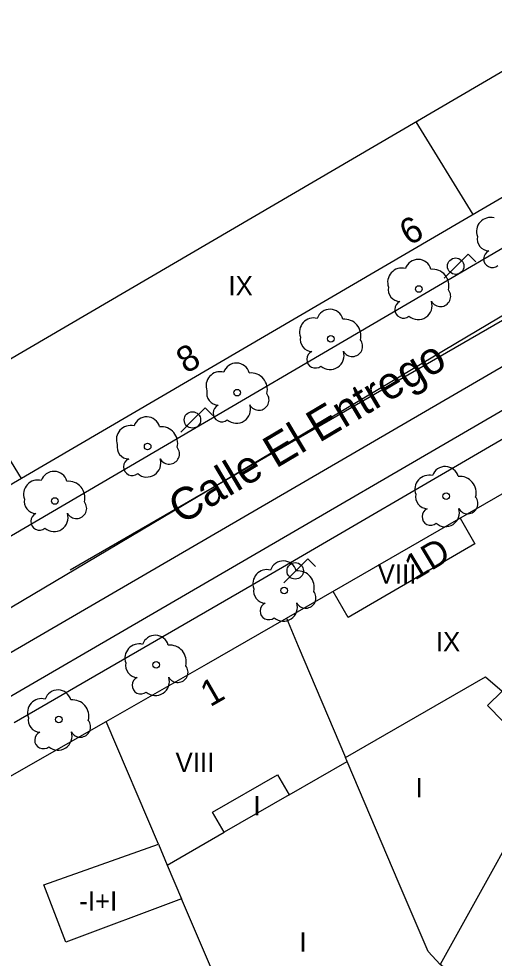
# Model space of a CAD drawing. Extents: x 282771 to 285132, y 4823109 to 4825496.
# Drawn here: x 284121.7 to 284158.6, y 4823486.3 to 4823559.3 of the extents above; entities that cross this region are included whole.
import ezdxf

# ---------------------------------------------------------------- set-up
doc = ezdxf.new("R2010")
doc.units = 0
for name, color, linetype in [('ACERA-BORDILLO', 7, 'Continuous'), ('ARBOL', 7, 'Continuous'), ('CALLE-EJE', 7, 'Continuous'), ('CALLE-TEXTO', 7, 'Continuous'), ('EDIFICIO', 7, 'Continuous'), ('FAROLA', 7, 'Continuous'), ('INTERIOR-EDIFICIO', 7, 'Continuous'), ('MEDIANERA', 7, 'Continuous'), ('NUM-LOCAL', 7, 'Continuous'), ('NUM-PORTAL', 7, 'Continuous'), ('SENAL-VIARIA', 7, 'Continuous'), ('TXT-ALTURA-EDIFICIO', 7, 'Continuous')]:
    doc.layers.add(name, color=color, linetype=linetype)

msp = doc.modelspace()

# ---------------------------------------------------------------- linework, layer by layer
at = {"layer": 'ACERA-BORDILLO'}
for points in [[(284089.619, 4823500.67), (284122.208, 4823519.76), (284161.088, 4823542.519), (284183.794, 4823555.808), (284184.453, 4823556.234), (284185.092, 4823556.731), (284185.699, 4823557.3), (284185.987, 4823557.611), (284186.263, 4823557.938), (284186.526, 4823558.281), (284186.773, 4823558.64), (284187.005, 4823559.013), (284187.22, 4823559.399)], [(284121.348, 4823504.61), (284139.818, 4823515.29), (284160.598, 4823527.42)]]:
    msp.add_lwpolyline(points, dxfattribs=at)
at = {"layer": 'ARBOL'}
for centre in [(284152.76, 4823538.268), (284145.926, 4823534.394), (284138.668, 4823530.218), (284131.714, 4823526.042), (284124.517, 4823521.805), (284154.873, 4823522.184), (284142.306, 4823514.85), (284132.378, 4823509.081), (284124.821, 4823504.832)]:
    msp.add_circle(centre, 0.255, dxfattribs=at)
for centre, radius, start, end in [((284158.324, 4823542.732), 1.097, 75.4318, 200.55608), ((284158.214, 4823542.162), 0.935, 168.59898, 268.13236), ((284158.454, 4823540.612), 0.672, 113.73672, 309.4725), ((284152.69, 4823539.528), 1.038, 15.64228, 161.38435), ((284151.43, 4823538.798), 1.097, 75.4318, 200.55608), ((284153.82, 4823538.528), 1.272, 345.03273, 95.79925), ((284151.32, 4823538.228), 0.935, 168.59898, 268.13236), ((284154.43, 4823537.698), 0.797, 208.96246, 38.99103), ((284145.856, 4823535.654), 1.038, 15.64228, 161.38435), ((284151.56, 4823536.678), 0.672, 113.73672, 309.4725), ((284152.7, 4823536.978), 1.086, 228.95447, 17.92796), ((284144.596, 4823534.924), 1.097, 75.4318, 200.55608), ((284146.986, 4823534.654), 1.272, 345.03273, 95.79925), ((284144.486, 4823534.354), 0.935, 168.59898, 268.13236), ((284147.596, 4823533.824), 0.797, 208.96246, 38.99103), ((284144.726, 4823532.804), 0.672, 113.73672, 309.4725), ((284145.866, 4823533.104), 1.086, 228.95447, 17.92796), ((284138.598, 4823531.478), 1.038, 15.64228, 161.38435), ((284137.338, 4823530.748), 1.097, 75.4318, 200.55608), ((284139.728, 4823530.478), 1.272, 345.03273, 95.79925), ((284137.228, 4823530.178), 0.935, 168.59898, 268.13236), ((284140.338, 4823529.648), 0.797, 208.96246, 38.99103), ((284137.468, 4823528.628), 0.672, 113.73672, 309.4725), ((284138.608, 4823528.928), 1.086, 228.95447, 17.92796), ((284131.644, 4823527.302), 1.038, 15.64228, 161.38435), ((284130.384, 4823526.572), 1.097, 75.4318, 200.55608), ((284132.774, 4823526.302), 1.272, 345.03273, 95.79925), ((284130.274, 4823526.002), 0.935, 168.59898, 268.13236), ((284133.384, 4823525.472), 0.797, 208.96246, 38.99103), ((284130.514, 4823524.452), 0.672, 113.73672, 309.4725), ((284131.654, 4823524.752), 1.086, 228.95447, 17.92796), ((284154.803, 4823523.444), 1.038, 15.64228, 161.38435), ((284124.447, 4823523.065), 1.038, 15.64228, 161.38435), ((284153.543, 4823522.714), 1.097, 75.4318, 200.55608), ((284155.933, 4823522.444), 1.272, 345.03273, 95.79925), ((284123.187, 4823522.335), 1.097, 75.4318, 200.55608), ((284125.577, 4823522.065), 1.272, 345.03273, 95.79925), ((284153.433, 4823522.144), 0.935, 168.59898, 268.13236), ((284156.543, 4823521.614), 0.797, 208.96246, 38.99103), ((284123.077, 4823521.765), 0.935, 168.59898, 268.13236), ((284126.187, 4823521.235), 0.797, 208.96246, 38.99103), ((284123.317, 4823520.215), 0.672, 113.73672, 309.4725), ((284124.457, 4823520.515), 1.086, 228.95447, 17.92796), ((284153.673, 4823520.594), 0.672, 113.73672, 309.4725), ((284154.813, 4823520.894), 1.086, 228.95447, 17.92796), ((284142.236, 4823516.11), 1.038, 15.64228, 161.38435), ((284140.976, 4823515.38), 1.097, 75.4318, 200.55608), ((284143.366, 4823515.11), 1.272, 345.03273, 95.79925), ((284140.866, 4823514.81), 0.935, 168.59898, 268.13236), ((284143.976, 4823514.28), 0.797, 208.96246, 38.99103), ((284141.106, 4823513.26), 0.672, 113.73672, 309.4725), ((284142.246, 4823513.56), 1.086, 228.95447, 17.92796), ((284132.308, 4823510.341), 1.038, 15.64228, 161.38435), ((284131.049, 4823509.611), 1.097, 75.4318, 200.55608), ((284133.438, 4823509.341), 1.272, 345.03273, 95.79925), ((284130.939, 4823509.041), 0.935, 168.59898, 268.13236), ((284134.048, 4823508.511), 0.797, 208.96246, 38.99103), ((284131.179, 4823507.491), 0.672, 113.73672, 309.4725), ((284132.318, 4823507.791), 1.086, 228.95447, 17.92796), ((284124.751, 4823506.092), 1.038, 15.64228, 161.38435), ((284123.491, 4823505.362), 1.097, 75.4318, 200.55608), ((284125.881, 4823505.092), 1.272, 345.03273, 95.79925), ((284123.381, 4823504.792), 0.935, 168.59898, 268.13236), ((284126.491, 4823504.262), 0.797, 208.96246, 38.99103), ((284123.621, 4823503.242), 0.672, 113.73672, 309.4725), ((284124.761, 4823503.542), 1.086, 228.95447, 17.92796)]:
    msp.add_arc(centre, radius, start, end, dxfattribs=at)
at = {"layer": 'CALLE-EJE'}
msp.add_lwpolyline([(284203.447, 4823562.479), (284081.599, 4823490.06)], dxfattribs=at)
at = {"layer": 'EDIFICIO'}
for points in [[(284069.279, 4823585.729), (284115.298, 4823605.279), (284115.498, 4823605.399), (284118.658, 4823607.349), (284128.568, 4823617.849), (284134.808, 4823624.459), (284140.508, 4823627.759), (284150.498, 4823611.129), (284182.018, 4823558.699), (284121.938, 4823523.56), (284088.169, 4823503.81), (284084.349, 4823505.04), (284082.639, 4823509.72), (284070.949, 4823541.739), (284070.129, 4823543.989), (284056.839, 4823580.449), (284069.279, 4823585.729)], [(284094.419, 4823485.24), (284109.228, 4823493.69), (284128.488, 4823504.68), (284136.288, 4823509.13), (284142.478, 4823512.7), (284159.408, 4823522.46), (284167.378, 4823527.06), (284169.058, 4823528.04), (284176.118, 4823532.17), (284190.458, 4823540.559), (284194.938, 4823540.039), (284196.698, 4823536.269), (284187.848, 4823520.52), (284183.758, 4823513.24), (284182.588, 4823511.15), (284178.418, 4823503.73), (284164.078, 4823478.21)]]:
    msp.add_lwpolyline(points, dxfattribs=at)
at = {"layer": 'FAROLA'}
for p, q in [((284156.59, 4823540.973), (284155.65, 4823540.043)), ((284157.18, 4823540.383), (284156.59, 4823540.973)), ((284155.65, 4823540.043), (284154.72, 4823539.103)), ((284136.169, 4823529.033), (284135.229, 4823528.103)), ((284136.759, 4823528.443), (284136.169, 4823529.033)), ((284135.229, 4823528.103), (284134.299, 4823527.163)), ((284144.143, 4823517.31), (284143.203, 4823516.38)), ((284144.733, 4823516.72), (284144.143, 4823517.31)), ((284143.203, 4823516.38), (284142.273, 4823515.44))]:
    msp.add_line(p, q, dxfattribs=at)
for centre in [(284155.61, 4823540.043), (284135.189, 4823528.103), (284143.163, 4823516.38)]:
    msp.add_circle(centre, 0.637, dxfattribs=at)
at = {"layer": 'INTERIOR-EDIFICIO'}
for points in [[(284121.678, 4823594.958), (284124.458, 4823596.559), (284122.718, 4823599.559), (284129.018, 4823603.199), (284130.848, 4823600.249), (284137.238, 4823604.069), (284133.048, 4823610.449), (284138.556, 4823613.426), (284170.212, 4823561.601), (284117.518, 4823530.74)], [(284137.29, 4823484.026), (284134.351, 4823490.921), (284125.368, 4823487.55), (284123.658, 4823492), (284132.548, 4823495.15), (284133.238, 4823493.53), (284137.66, 4823496.077), (284136.758, 4823497.64), (284141.798, 4823500.53), (284142.695, 4823498.976), (284147.198, 4823501.57), (284147.068, 4823501.88), (284157.928, 4823508.14), (284159.228, 4823507.05), (284158.088, 4823505.93), (284160.468, 4823503.5), (284161.528, 4823504.53), (284163.478, 4823502.18), (284154.398, 4823485.8)]]:
    msp.add_lwpolyline(points, dxfattribs=at)
at = {"layer": 'MEDIANERA'}
for points in [[(284156.968, 4823544.049), (284152.538, 4823551.249), (284152.758, 4823551.379)], [(284121.938, 4823523.56), (284117.518, 4823530.74)], [(284155.958, 4823520.47), (284157.098, 4823518.49), (284147.268, 4823512.77), (284146.108, 4823514.79)], [(284142.478, 4823512.7), (284143.398, 4823510.52), (284147.067, 4823501.879)], [(284132.548, 4823495.15), (284128.488, 4823504.68)], [(284162.231, 4823479.655), (284154.398, 4823485.8), (284153.468, 4823486.83), (284151.238, 4823492.07), (284147.198, 4823501.57)], [(284142.695, 4823498.976), (284137.66, 4823496.077)], [(284133.238, 4823493.53), (284134.351, 4823490.921)]]:
    msp.add_lwpolyline(points, dxfattribs=at)
at = {"layer": 'SENAL-VIARIA'}
for points in [[(284185.444, 4823550.978), (284125.716, 4823516.443)], [(284091.797, 4823489.611), (284182.534, 4823542.42)], [(284091.799, 4823492.998), (284176.091, 4823542.055)]]:
    msp.add_lwpolyline(points, dxfattribs=at)

# ---------------------------------------------------------------- texts
at = {"layer": 'CALLE-TEXTO'}
msp.add_text('Calle El Entrego', height=2.5, rotation=30.72462, dxfattribs=at).set_placement((284134.315, 4823519.937))
at = {"layer": 'NUM-LOCAL'}
msp.add_text('1D', height=2, rotation=30.96376, dxfattribs=at).set_placement((284152.43, 4823515.599))
at = {"layer": 'NUM-PORTAL'}
for s, rotation, p in [('6', 30.13004, (284152.01, 4823541.591)), ('8', 30.13004, (284134.697, 4823531.661)), ('1', 29.91004, (284136.563, 4823505.776))]:
    msp.add_text(s, height=2, rotation=rotation, dxfattribs=at).set_placement(p)
at = {"layer": 'TXT-ALTURA-EDIFICIO'}
for s, p in [('IX', (284137.981, 4823537.769)), ('VIII', (284149.558, 4823515.39)), ('IX', (284154.071, 4823510.13)), ('VIII', (284133.878, 4823500.76)), ('I', (284152.507, 4823498.8)), ('I', (284139.917, 4823497.39)), ('-I+I', (284126.405, 4823490)), ('I', (284143.487, 4823486.81))]:
    msp.add_text(s, height=1.5, rotation=0.00004, dxfattribs=at).set_placement(p)

doc.saveas('drawing.dxf')
